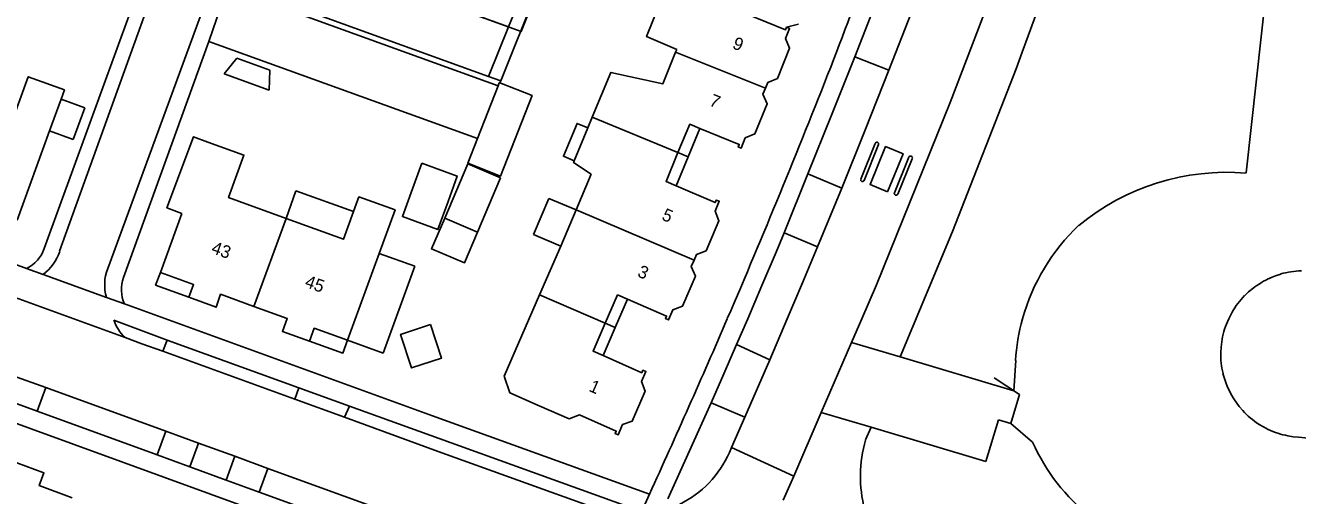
# Model space of a CAD drawing. Extents: x 194485 to 197793, y 468269 to 470822.
# Drawn here: x 197322.4 to 197443.5, y 469483.2 to 469527.9 of the extents above; entities that cross this region are included whole.
import ezdxf

# ---------------------------------------------------------------- set-up
doc = ezdxf.new("R2010")
doc.units = 0
for name, color, linetype in [('BGT grensvlak begroeid terreindeel', 7, 'Continuous'), ('BGT grensvlak gebouwinstallatie plus 1', 7, 'Continuous'), ('BGT grensvlak ondersteunend wegdeel', 7, 'Continuous'), ('BGT grensvlak overig bouwwerk uitbreiding populatie', 7, 'Continuous'), ('BGT grensvlak pand op maaiveld', 7, 'Continuous'), ('BGT grensvlak pand op maaiveld LR', 7, 'Continuous'), ('BGT grensvlak waterdeel', 7, 'Continuous'), ('BGT grensvlak wegdeel', 7, 'Continuous'), ('BGT lijnelement scheiding kademuur', 7, 'Continuous'), ('BGT lijnelement scheiding walbescherming', 7, 'Continuous'), ('BGT tekst huisnummerreeks', 7, 'Continuous'), ('GEM grensvlak WOZ_BRK percelen', 7, 'Continuous')]:
    doc.layers.add(name, color=color, linetype=linetype)

msp = doc.modelspace()

# ---------------------------------------------------------------- linework, layer by layer
at = {"layer": 'BGT grensvlak begroeid terreindeel'}
msp.add_line((197402.87, 469489.68), (197402.36, 469488.46), dxfattribs=at)
msp.add_lwpolyline([(197416.68, 469523.78), (197410.62, 469508.3), (197405.65, 469496.36)], dxfattribs=at)
for centre, radius, start, end in [((196130.21, 469996.61), 1370.61, 339.81972, 342.03658), ((197414.09, 469484.99), 12.23, 163.5386, 194.8282)]:
    msp.add_arc(centre, radius, start, end, dxfattribs=at)
at = {"layer": 'BGT grensvlak gebouwinstallatie plus 1'}
for p, q in [((197394.84, 469527.72), (197395.98, 469528.01)), ((197341.33, 469523.29), (197342.53, 469524.77)), ((197345.66, 469523.64), (197342.53, 469524.77)), ((197345.6, 469521.75), (197341.33, 469523.29)), ((197345.66, 469523.64), (197345.6, 469521.75)), ((197365.42, 469517.14), (197367.38, 469522.14)), ((197328.05, 469520.07), (197325.79, 469520.88)), ((197326.96, 469517.06), (197328.05, 469520.07)), ((197385.47, 469515.41), (197386.58, 469518.1)), ((197326.96, 469517.06), (197324.7, 469517.88)), ((197384.5, 469515.8), (197385.47, 469515.41)), ((197364.49, 469514.72), (197362.3, 469509.57)), ((197364.49, 469514.72), (197367.62, 469513.39)), ((197384.33, 469512.65), (197385.47, 469515.41)), ((197367.62, 469513.39), (197365.43, 469508.24)), ((197348.15, 469512.17), (197347.2, 469509.54)), ((197353.62, 469510.19), (197348.15, 469512.17)), ((197372.22, 469511.44), (197370.76, 469508)), ((197372.22, 469511.44), (197374.8, 469510.34)), ((197362.3, 469509.57), (197365.43, 469508.24)), ((197370.76, 469508), (197373.34, 469506.9)), ((197359.45, 469504.98), (197356.07, 469506.21)), ((197356.43, 469496.71), (197359.45, 469504.98)), ((197378.53, 469499.16), (197379.7, 469501.85)), ((197377.37, 469496.49), (197378.53, 469499.16)), ((197377.58, 469499.58), (197378.53, 469499.16)), ((197356.43, 469496.71), (197353.05, 469497.95))]:
    msp.add_line(p, q, dxfattribs=at)
for points in [[(197367.55, 469522.43), (197370.62, 469521.23), (197367.62, 469513.56), (197364.5, 469514.78), (197365.42, 469517.14)], [(197367.38, 469522.14), (197367.5, 469522.45), (197367.55, 469522.43)], [(197375.93, 469518.14), (197374.9, 469518.57), (197373.6, 469515.45), (197374.63, 469515.03)], [(197365.43, 469508.24), (197364.18, 469505.3), (197361.05, 469506.63), (197362.3, 469509.57)], [(197335.25, 469504.39), (197334.79, 469503.19), (197337.96, 469502.04)], [(197349.45, 469497.86), (197352.61, 469496.72), (197353.05, 469497.95)]]:
    msp.add_lwpolyline(points, dxfattribs=at)
at = {"layer": 'BGT grensvlak ondersteunend wegdeel'}
for p, q in [((197401.02, 469497.74), (197405.65, 469496.36)), ((197405.65, 469496.36), (197416.47, 469493.13)), ((197402.87, 469489.68), (197398.14, 469491.09)), ((197414.99, 469490.39), (197413.8, 469486.41)), ((197416.19, 469490.03), (197414.99, 469490.39)), ((197413.8, 469486.41), (197402.87, 469489.68))]:
    msp.add_line(p, q, dxfattribs=at)
msp.add_lwpolyline([(197416.47, 469493.13), (197416.99, 469492.78), (197416.19, 469490.03)], dxfattribs=at)
at = {"layer": 'BGT grensvlak overig bouwwerk uitbreiding populatie'}
msp.add_lwpolyline([(197360.95, 469499.44), (197361.99, 469496.24), (197359.14, 469495.31), (197358.1, 469498.51), (197360.95, 469499.44)], dxfattribs=at)
at = {"layer": 'BGT grensvlak pand op maaiveld'}
for p, q in [((197384.28, 469525.34), (197384.39, 469525.62)), ((197324.7, 469517.88), (197325.79, 469520.88)), ((197374.63, 469515.03), (197375.93, 469518.14)), ((197375.93, 469518.14), (197376.35, 469519.16)), ((197321.62, 469509.36), (197324.7, 469517.88)), ((197360.11, 469514.79), (197359.23, 469512.36)), ((197376.24, 469513.75), (197374.8, 469510.34)), ((197337.29, 469510.01), (197335.25, 469504.39)), ((197374.8, 469510.34), (197373.34, 469506.9)), ((197353.05, 469497.95), (197356.07, 469506.21)), ((197371.33, 469502.28), (197373.34, 469506.9)), ((197371.33, 469502.28), (197367.96, 469494.54)), ((197368.51, 469492.93), (197367.96, 469494.54)), ((197371.29, 469491.71), (197368.51, 469492.93))]:
    msp.add_line(p, q, dxfattribs=at)
for points in [[(197382.76, 469529.98), (197381.51, 469526.83), (197384.39, 469525.62)], [(197394.84, 469527.72), (197394.74, 469527.48), (197390.99, 469528.99)], [(197392.83, 469521.93), (197393.05, 469522.48), (197393.97, 469522.85), (197395.12, 469525.72), (197394.74, 469526.65), (197395.12, 469527.6), (197394.84, 469527.72)], [(197376.35, 469519.16), (197378.12, 469523.42), (197383.07, 469522.35), (197384.28, 469525.34)], [(197325.79, 469520.88), (197326.11, 469521.77), (197322.67, 469523.01), (197321.2, 469518.98), (197315.74, 469520.95)], [(197392.83, 469521.93), (197392.59, 469521.35), (197392.99, 469520.44), (197391.83, 469517.57), (197390.91, 469517.2), (197390.52, 469516.23), (197390.23, 469516.34), (197390.33, 469516.58), (197386.58, 469518.1)], [(197386.58, 469518.1), (197385.62, 469518.49), (197384.5, 469515.8)], [(197339.76, 469516.8), (197338.39, 469517.31), (197335.86, 469510.55), (197337.29, 469510.01)], [(197347.2, 469509.54), (197341.73, 469511.52), (197343.19, 469515.56), (197339.76, 469516.8)], [(197384.33, 469512.65), (197383.37, 469513.06), (197384.5, 469515.8)], [(197362.62, 469511.14), (197363.49, 469513.57), (197360.11, 469514.79)], [(197376.24, 469513.75), (197374.56, 469514.85), (197374.63, 469515.03)], [(197359.23, 469512.36), (197358.28, 469509.71), (197361.66, 469508.49), (197362.62, 469511.14)], [(197386.04, 469505.58), (197386.26, 469506.1), (197387.18, 469506.45), (197388.39, 469509.31), (197388.03, 469510.23), (197388.43, 469511.17), (197388.15, 469511.29), (197388.05, 469511.05), (197384.33, 469512.65)], [(197356.07, 469506.21), (197357.58, 469510.35), (197354.13, 469511.59), (197353.62, 469510.19)], [(197353.62, 469510.19), (197352.67, 469507.56), (197347.2, 469509.54)], [(197386.04, 469505.58), (197385.77, 469504.96), (197386.16, 469504.05), (197384.94, 469501.2), (197384.01, 469500.85), (197383.6, 469499.89), (197383.31, 469500.02), (197383.42, 469500.25), (197379.7, 469501.85)], [(197335.25, 469504.39), (197338.4, 469503.25), (197337.96, 469502.04)], [(197337.96, 469502.04), (197340.54, 469501.09), (197340.98, 469502.32), (197344.14, 469501.17)], [(197344.14, 469501.17), (197347.31, 469500.03), (197346.86, 469498.79), (197349.45, 469497.86)], [(197379.7, 469501.85), (197378.75, 469502.26), (197377.58, 469499.58)], [(197349.45, 469497.86), (197349.89, 469499.09), (197353.05, 469497.95)], [(197377.37, 469496.49), (197376.42, 469496.91), (197377.58, 469499.58)], [(197371.29, 469491.71), (197374.13, 469490.47), (197375.12, 469490.84), (197378.62, 469489.31), (197378.51, 469489.07), (197378.8, 469488.95), (197379.23, 469489.92), (197380.15, 469490.26), (197381.39, 469493.1), (197381.04, 469494.03), (197381.45, 469494.97), (197381.17, 469495.1), (197381.06, 469494.86), (197377.37, 469496.49)], [(197321.58, 469486.29), (197324.16, 469485.35), (197323.71, 469484.12), (197326.86, 469482.97)]]:
    msp.add_lwpolyline(points, dxfattribs=at)
at = {"layer": 'BGT grensvlak pand op maaiveld LR'}
for p, q in [((197384.28, 469525.34), (197392.83, 469521.93)), ((197376.35, 469519.16), (197384.5, 469515.8)), ((197374.8, 469510.34), (197386.04, 469505.58)), ((197344.14, 469501.17), (197347.2, 469509.54)), ((197371.33, 469502.28), (197377.58, 469499.58))]:
    msp.add_line(p, q, dxfattribs=at)
at = {"layer": 'BGT grensvlak waterdeel'}
for p, q in [((197416.47, 469493.13), (197416.64, 469496.01)), ((197416.19, 469490.03), (197418.25, 469488.25))]:
    msp.add_line(p, q, dxfattribs=at)
msp.add_lwpolyline([(197438.57, 469513.86), (197440.5, 469531.45), (197448.8, 469610.12), (197456.65, 469685.34), (197457.6, 469694.35)], dxfattribs=at)
for centre, radius, start, end in [((197436.74, 469491.76), 22.17, 85.2702, 129.4576), ((197435.8, 469494.9), 19.19, 133.2272, 164.5895), ((197435.71, 469494.91), 19.11, 164.5498, 176.7071), ((197435.51, 469495.99), 18.92, 204.1542, 231.7139)]:
    msp.add_arc(centre, radius, start, end, dxfattribs=at)
at = {"layer": 'BGT grensvlak wegdeel'}
for p, q in [((197336.56, 469536.72), (197325.66, 469506.41)), ((197368.37, 469527.76), (197344.98, 469536.23)), ((197341.32, 469535), (197330.24, 469504.76)), ((197339.87, 469526.37), (197341.61, 469531.48)), ((197367.38, 469522.14), (197341.61, 469531.48)), ((197366.46, 469523.04), (197343.26, 469531.45)), ((197403.52, 469530.57), (197401.32, 469524.92)), ((197332.37, 469529.12), (197324.19, 469506.67)), ((197406.75, 469529.23), (197404.57, 469523.65)), ((197368.37, 469527.76), (197366.46, 469523.04)), ((197339.87, 469526.37), (197331.74, 469503.91)), ((197365.42, 469517.14), (197339.87, 469526.37)), ((197401.32, 469524.92), (197404.57, 469523.65)), ((197366.46, 469523.04), (197367.63, 469522.62)), ((197367.63, 469522.62), (197367.55, 469522.43)), ((197290.25, 469516.5), (197322.51, 469504.77)), ((197403.26, 469516.68), (197401.89, 469513.26)), ((197402.21, 469513.14), (197403.59, 469516.56)), ((197406.48, 469515.35), (197405.1, 469511.98)), ((197405.43, 469511.84), (197406.8, 469515.22)), ((197396.87, 469513.78), (197394.59, 469508.18)), ((197400.08, 469512.43), (197396.87, 469513.78)), ((197400.08, 469512.43), (197397.78, 469506.85)), ((197394.59, 469508.18), (197397.78, 469506.85)), ((197322.51, 469504.77), (197324.09, 469504.2)), ((197324.09, 469504.2), (197330.11, 469502.02)), ((197331.89, 469498.2), (197319.07, 469502.85)), ((197330.11, 469502.02), (197331.84, 469501.4)), ((197335.89, 469497.97), (197330.83, 469499.85)), ((197335.48, 469496.91), (197335.89, 469497.97)), ((197348.43, 469493.43), (197335.89, 469497.97)), ((197393.24, 469496.09), (197390.07, 469497.53)), ((197398.14, 469491.09), (197401.02, 469497.74)), ((197348.05, 469492.34), (197335.48, 469496.91)), ((197393.24, 469496.09), (197390.87, 469490.63)), ((197321.14, 469494.61), (197324.34, 469493.45)), ((197323.52, 469491.2), (197324.34, 469493.45)), ((197324.34, 469493.45), (197335.76, 469489.3)), ((197348.43, 469493.43), (197348.05, 469492.34)), ((197353.25, 469491.69), (197348.43, 469493.43)), ((197323.52, 469491.2), (197320.32, 469492.36)), ((197348.05, 469492.34), (197352.77, 469490.62)), ((197353.25, 469491.69), (197352.77, 469490.62)), ((197387.65, 469492), (197390.87, 469490.63)), ((197334.94, 469487.04), (197323.52, 469491.2)), ((197390.87, 469490.63), (197389.6, 469487.74)), ((197395.51, 469485.03), (197398.14, 469491.09)), ((197334.94, 469487.04), (197335.76, 469489.3)), ((197335.76, 469489.3), (197338.86, 469488.17)), ((197338.04, 469485.92), (197338.86, 469488.17)), ((197338.86, 469488.17), (197342.33, 469486.91)), ((197338.04, 469485.92), (197334.94, 469487.04)), ((197341.52, 469484.65), (197342.33, 469486.91)), ((197342.33, 469486.91), (197345.48, 469485.76)), ((197389.6, 469487.74), (197389.39, 469487.27)), ((197395.51, 469485.03), (197389.6, 469487.74)), ((197341.52, 469484.65), (197338.04, 469485.92)), ((197344.66, 469483.51), (197345.48, 469485.76)), ((197345.48, 469485.76), (197357.46, 469481.4)), ((197344.66, 469483.51), (197341.52, 469484.65)), ((197394.52, 469482.73), (197395.51, 469485.03)), ((197356.65, 469479.15), (197344.66, 469483.51)), ((197381.78, 469483.3), (197380.89, 469481.33))]:
    msp.add_line(p, q, dxfattribs=at)
for points in [[(197401.02, 469497.74), (197401.99, 469500), (197403.38, 469503.23), (197410.41, 469520.55), (197416.61, 469536.83), (197430.03, 469574.51)], [(197355.26, 469561.38), (197378.32, 469553.02), (197376.42, 469547.74), (197369.86, 469531.42), (197368.37, 469527.76)], [(197367.63, 469522.62), (197370.98, 469530.98), (197372.9, 469535.76)], [(197401.32, 469524.92), (197399.11, 469519.35), (197396.87, 469513.78)], [(197404.57, 469523.65), (197402.34, 469518.04), (197400.08, 469512.43)], [(197404.44, 469512.08), (197402.78, 469512.76), (197404.26, 469516.37), (197405.93, 469515.69), (197404.44, 469512.08)], [(197394.59, 469508.18), (197393.83, 469506.34), (197392.49, 469503.17), (197391.14, 469500), (197390.07, 469497.53)], [(197393.24, 469496.09), (197394.9, 469500), (197396.35, 469503.42), (197397.78, 469506.85)], [(197331.84, 469501.4), (197361.14, 469490.75), (197381.78, 469483.3)], [(197383.07, 469467.67), (197361.16, 469475.59), (197297.32, 469498.83)], [(197335.48, 469496.91), (197333.49, 469497.62), (197331.89, 469498.2)], [(197390.07, 469497.53), (197388.87, 469494.76), (197387.65, 469492)], [(197378.84, 469481.41), (197379.18, 469482.32), (197353.25, 469491.69)], [(197387.65, 469492), (197385.61, 469487.42), (197383.54, 469482.85)], [(197352.77, 469490.62), (197361.67, 469487.38), (197376.85, 469481.9)]]:
    msp.add_lwpolyline(points, dxfattribs=at)
for centre, radius, start, end in [((195647.65, 470192.49), 1874.66, 339.10649, 339.84929), ((196655.11, 469815.9), 799.17, 336.71671, 338.57192), ((197403.42, 469516.61), 0.179, 343.658, 156.3208), ((197406.64, 469515.29), 0.175, 337.8337, 157.8337), ((197402.05, 469513.21), 0.168, 165.2435, 334.0864), ((197405.26, 469511.91), 0.175, 157.6828, 338.1078), ((197320.99, 469507.81), 3.4, 296.6033, 340.3921), ((197321.08, 469507.99), 4.85, 308.4347, 340.9126), ((197334.23, 469503.21), 4.29, 158.7987, 196.1005), ((197334.77, 469502.78), 3.24, 159.601, 205.281), ((196651.78, 469817.47), 802.85, 335.40331, 336.70737), ((197334.35, 469500.96), 3.69, 197.387, 228.1957), ((197380.24, 469491.31), 10, 296.1702, 336.1859)]:
    msp.add_arc(centre, radius, start, end, dxfattribs=at)
at = {"layer": 'BGT lijnelement scheiding kademuur'}
for points in [[(197440.9, 469503.89), (197441.37, 469504.09), (197441.86, 469504.25)], [(197438.43, 469502.19), (197438.8, 469502.54), (197439.2, 469502.86)], [(197436.78, 469499.7), (197436.92, 469500), (197437.07, 469500.31), (197437.23, 469500.61)], [(197436.16, 469496.78), (197436.19, 469497.28), (197436.24, 469497.79)], [(197436.67, 469493.82), (197436.5, 469494.3), (197436.36, 469494.79)], [(197438.24, 469491.25), (197437.91, 469491.65), (197437.61, 469492.06)], [(197440.66, 469489.45), (197440.21, 469489.7), (197439.76, 469489.96)], [(197447.49, 469488.32), (197443.55, 469488.72), (197443.05, 469488.77), (197442.55, 469488.85)]]:
    msp.add_lwpolyline(points, dxfattribs=at)
for centre, radius, start, end in [((197444.29, 469496.29), 8.32, 114.0259, 127.7833), ((197444.15, 469495.81), 8.75, 92.1569, 105.2039), ((197444, 469496.72), 7.81, 135.5253, 150.099), ((197443.8, 469496.69), 7.64, 156.7332, 171.7004), ((197443.34, 469496.5), 7.18, 177.7745, 193.7722), ((197444.94, 469497.09), 8.89, 201.5778, 214.4352), ((197444.25, 469496.83), 8.2, 222.8817, 236.868), ((197444.31, 469497.67), 8.99, 246.0828, 258.7148)]:
    msp.add_arc(centre, radius, start, end, dxfattribs=at)
at = {"layer": 'BGT lijnelement scheiding walbescherming'}
msp.add_line((197414.6, 469494.38), (197416.99, 469492.78), dxfattribs=at)
msp.add_lwpolyline([(197416.99, 469492.78), (197416.19, 469490.03), (197418.25, 469488.25)], dxfattribs=at)
at = {"layer": 'GEM grensvlak WOZ_BRK percelen'}
msp.add_lwpolyline([(197372.34, 469534.22), (197369.59, 469527.32), (197343.66, 469536.72), (197346.23, 469543.81)], dxfattribs=at)

# ---------------------------------------------------------------- texts
at = {"layer": 'BGT tekst huisnummerreeks'}
for s, rotation, p in [('9', 337.9, (197389.6, 469525.75)), ('7', 338, (197387.39, 469520.31)), ('5', 336.8, (197382.87, 469509.45)), ('43', 340.1, (197340.01, 469506.28)), ('3', 336.8, (197380.56, 469504.05)), ('45', 340.1, (197348.91, 469503.06)), ('1', 336.2, (197375.94, 469493.15))]:
    msp.add_text(s, height=1.2, rotation=rotation, dxfattribs=at).set_placement(p)

doc.saveas('drawing.dxf')
